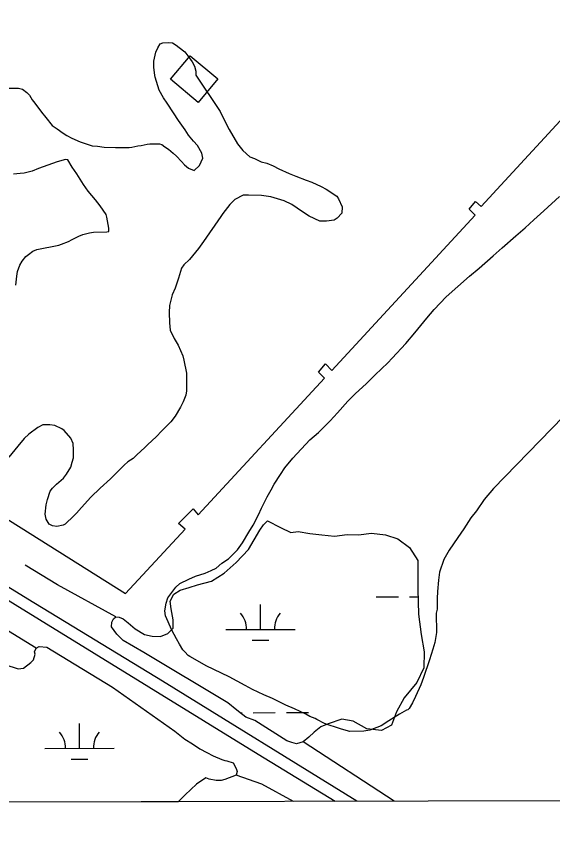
# Model space of a CAD drawing. Extents: x 3355677 to 3393573, y 612928 to 638357.
# Drawn here: x 3380933 to 3381706, y 618312 to 619501 of the extents above; entities that cross this region are included whole.
import ezdxf

# ---------------------------------------------------------------- set-up
doc = ezdxf.new("R2010")
doc.units = 0
for name, color, linetype in [('V-BLDG-OTLN', 7, 'Continuous'), ('V-GRID-FRAM', 7, 'Continuous'), ('V-RAIL-TRAK', 7, 'Continuous'), ('V-SITE-VEGE', 7, 'Continuous'), ('V-TOPO-SHOR', 7, 'Continuous'), ('V-UTIL-LINE', 7, 'Continuous'), ('V-WETL-SWMP', 7, 'Continuous')]:
    doc.layers.add(name, color=color, linetype=linetype)

msp = doc.modelspace()

# ---------------------------------------------------------------- linework, layer by layer
at = {"layer": 'V-BLDG-OTLN'}
msp.add_lwpolyline([(3381194.8, 619376.7), (3381154.9, 619409.9), (3381183.3, 619444), (3381223.2, 619410.8)], close=True, dxfattribs=at)
at = {"layer": 'V-GRID-FRAM'}
msp.add_lwpolyline([(3359767.9, 636495.9), (3391341.6, 636578.5), (3391397.2, 618394.8), (3359807.6, 618312.1), (3359767.9, 636495.9)], dxfattribs=at)
at = {"layer": 'V-RAIL-TRAK'}
for points in [[(3377182.2, 620993.4), (3377353.7, 620888.7), (3377604.8, 620721.6), (3377642.2, 620691.7), (3377674.9, 620665.6), (3377744.1, 620613.5), (3377811.5, 620572.6), (3377991.7, 620461.6), (3378232.1, 620313.2), (3378292.2, 620276.1), (3378488.1, 620155.8), (3378665.1, 620046.7), (3378731.2, 620005.9), (3378983.3, 619849.4), (3379182.3, 619728.3), (3379673.2, 619426.4), (3380133.5, 619143), (3380241.3, 619076.3), (3380379, 618992.5), (3380707.8, 618789.8), (3380866.5, 618692), (3380965.9, 618630.7), (3381281.4, 618436.6), (3381392.5, 618368.6)], [(3381423.6, 618368.7), (3381143.5, 618541.8), (3380949.3, 618660.3), (3380857.2, 618716.5), (3380555, 618903.6), (3380228.5, 619104.6), (3379900.5, 619305.7), (3379549.6, 619522.3), (3379457.7, 619579.1), (3379131.8, 619780.8), (3378998.6, 619866.5), (3378863.3, 619945.6), (3378786.2, 619984.4), (3378665.1, 620046.7)]]:
    msp.add_lwpolyline(points, dxfattribs=at)
at = {"layer": 'V-SITE-VEGE'}
for points in [[(3381196.7, 619285.4), (3381201.7, 619296), (3381200, 619303.3), (3381193.8, 619314.4), (3381188.1, 619320.5), (3381180.8, 619329.4), (3381176.3, 619337.2), (3381166.7, 619350.5), (3381159.4, 619361.6), (3381149.9, 619375.5), (3381144.8, 619383.3), (3381138.6, 619394.4), (3381132.9, 619412.8), (3381132.3, 619415.6), (3381131.1, 619427.3), (3381131.1, 619436.3), (3381133.8, 619449.1), (3381136.5, 619455.3), (3381139.8, 619460.9), (3381143.7, 619462.6), (3381152.7, 619463.2), (3381157.7, 619462.7), (3381163.3, 619459.3), (3381167.2, 619456), (3381175.6, 619449.4), (3381180.1, 619443.8), (3381186.3, 619434.9), (3381189.7, 619428.8), (3381191.4, 619421.6), (3381191.5, 619416), (3381226.4, 619363.7), (3381232.1, 619351.5), (3381239.4, 619337.6), (3381251.8, 619317), (3381259.1, 619307), (3381269.2, 619298.1), (3381275.9, 619295.9), (3381285.5, 619290.9), (3381293.8, 619288.8), (3381302.8, 619284.9), (3381311.2, 619281), (3381326.3, 619273.9), (3381335.8, 619270), (3381350.4, 619264.5), (3381358.8, 619261.8), (3381372.2, 619255.2), (3381379.5, 619251.3), (3381394.6, 619241.4), (3381397.4, 619237.5), (3381402.5, 619225.8), (3381402, 619216.8), (3381395.3, 619209.5), (3381390.9, 619206.7), (3381379.7, 619205.5), (3381370.3, 619205.5), (3381355.1, 619212.6), (3381345.1, 619218.7), (3381329.9, 619229.2), (3381318.7, 619234.8), (3381299.7, 619240.2), (3381286.3, 619242.4), (3381267.3, 619242.8), (3381259.5, 619242.8), (3381247.8, 619236.6), (3381240.6, 619229.3), (3381230.6, 619216.4), (3381227.3, 619211.9), (3381202.4, 619176), (3381195.2, 619165.9), (3381182.5, 619150.2), (3381174.1, 619142.3), (3381170.8, 619137.3), (3381166.4, 619123.3), (3381161.5, 619108.8), (3381157.1, 619099.3), (3381153.3, 619083.6), (3381152.8, 619073.5), (3381153.4, 619058.5), (3381154.6, 619047.9), (3381160.3, 619036.2), (3381165.9, 619026.7), (3381172.7, 619011.1), (3381174.4, 619005), (3381177.9, 618986.1), (3381178, 618960.4), (3381176.9, 618954.2), (3381173.1, 618944.7), (3381169.2, 618936.9), (3381161.5, 618924), (3381155.4, 618916.1), (3381142.6, 618902.7), (3381134.3, 618894.3), (3381122.1, 618883), (3381117.7, 618879.1), (3381106.6, 618868.4), (3381101, 618862.8), (3381093.2, 618858.3), (3381088.2, 618853.2), (3381068.3, 618833.6), (3381053.3, 618820.1), (3381039.9, 618807.2)], [(3380913.6, 619397), (3380935.9, 619397.1), (3380941.5, 619395.5), (3380947.7, 619391.1), (3380951.6, 619387.2), (3380955.6, 619380.5), (3380959.5, 619375.5), (3380969.1, 619362.7), (3380975.3, 619354.9), (3380984.3, 619343.3), (3380991.5, 619338.3), (3380999.9, 619332.2), (3381005.6, 619328.9), (3381012.8, 619325), (3381024.6, 619319.5), (3381031.9, 619317.3), (3381041.9, 619314), (3381049.7, 619313.5), (3381059.2, 619311.9), (3381075.4, 619311.4), (3381095.5, 619311.6), (3381099.4, 619312.1), (3381107.8, 619313.9), (3381112.8, 619314.5), (3381121.2, 619316.2), (3381125.1, 619316.8), (3381139, 619316.9), (3381142.4, 619315.8), (3381146.9, 619312.4), (3381151.9, 619309.1), (3381158.7, 619303.6), (3381163.7, 619299.1), (3381171, 619291.4), (3381174.9, 619286.4), (3381181.1, 619281.9), (3381189, 619278.6), (3381196.7, 619285.4)], [(3380932, 619113), (3380933.1, 619125.8), (3380934.2, 619132.5), (3380937.5, 619142), (3380940.8, 619147.6), (3380946.3, 619154.4), (3380950.2, 619157.2), (3380956.3, 619162.2), (3380962.4, 619164.5), (3380993.7, 619170.8), (3380997.6, 619172), (3381007.6, 619175.9), (3381013.2, 619178.8), (3381022.6, 619183.9), (3381028.7, 619186.1), (3381038.2, 619188.4), (3381043.8, 619189.6), (3381063.3, 619189.7), (3381066.1, 619190.3), (3381066.1, 619195.3), (3381063.2, 619210.9), (3381062.1, 619214.8), (3381053.6, 619227.6), (3381046.9, 619235.9), (3381036.2, 619248.7), (3381029.4, 619258.1), (3381019.8, 619273.7), (3381013.1, 619283.2), (3381006.9, 619293.7), (3381003.5, 619294.3), (3380991.3, 619290.8), (3380964.5, 619281.2), (3380955.6, 619277.2), (3380943.9, 619274.4), (3380938.3, 619274.3), (3380928.3, 619273.2)], [(3381538.3, 618639.9), (3381538.5, 618612), (3381536.3, 618597.5), (3381533.1, 618588), (3381528.7, 618572.9), (3381519.9, 618547.1), (3381516.1, 618536.5), (3381508.3, 618519.7), (3381503.9, 618510.7), (3381499, 618502.3), (3381497.3, 618500.7), (3381495.1, 618500.1), (3381485.1, 618494.4), (3381470, 618484.9), (3381458.9, 618477.5), (3381442.2, 618471.3), (3381433.8, 618469.6), (3381413.8, 618469.4), (3381401.5, 618472.7), (3381394.2, 618474.9), (3381382.4, 618478.8), (3381376.8, 618481), (3381366.2, 618486.5), (3381363.4, 618488.1), (3381356.1, 618490.9), (3381350, 618494.2), (3381333.7, 618501.9), (3381321.4, 618507.4), (3381301.8, 618516.8), (3381289.5, 618522.3), (3381273.3, 618530), (3381262.6, 618535.5), (3381239.7, 618548.2), (3381206.6, 618564.2), (3381193.8, 618571.4), (3381182.6, 618577.5), (3381180.3, 618579.1), (3381175.8, 618584.1), (3381172.5, 618586.9), (3381167.9, 618595.2), (3381163.4, 618603), (3381156.7, 618615.3), (3381147.6, 618635.9), (3381147, 618643.1), (3381148.6, 618654.3), (3381151.3, 618662.1), (3381158.5, 618671.7), (3381162.4, 618677.3), (3381168.5, 618682.9), (3381181.3, 618689.1), (3381190.8, 618693.1), (3381204.7, 618697.6), (3381213.6, 618701.6), (3381220.9, 618705), (3381229.2, 618712.3), (3381238.6, 618718.5), (3381251.4, 618731.4), (3381258.6, 618741.5), (3381268, 618756.6), (3381274.1, 618766.7), (3381281.8, 618781.8), (3381286.2, 618791.3), (3381294.5, 618807.6), (3381300, 618817.7), (3381304.4, 618826.1), (3381313.8, 618840.1), (3381319.9, 618849.6), (3381331.6, 618863.6), (3381356, 618890), (3381368.2, 618900.7), (3381385.4, 618917.5), (3381395.9, 618928.8), (3381410.9, 618945.6), (3381421.4, 618956.3), (3381437.5, 618971.4), (3381450.3, 618983.8), (3381468.6, 619001.2), (3381474.7, 619007.9), (3381494.1, 619028.7), (3381507.4, 619044.4), (3381524.6, 619065.2), (3381535.1, 619078.1), (3381552.3, 619096), (3381586.2, 619125.8), (3381600.1, 619137.6), (3381620.1, 619155.1), (3381633.4, 619166.9), (3381652.8, 619184.3), (3381666.2, 619195.5), (3381678.9, 619207.3), (3381693.4, 619220.3), (3381716.1, 619241.1)], [(3381721.4, 618922.9), (3381621, 618819.6), (3381607.1, 618803.9), (3381596.1, 618787.6), (3381588.3, 618777.5), (3381577.8, 618761.8), (3381569.5, 618748.9), (3381556.8, 618731), (3381549, 618717.6), (3381543, 618699.1), (3381541.4, 618687.4), (3381539.8, 618671.2), (3381539.3, 618661.1), (3381539.4, 618645.5), (3381538.3, 618639.9)], [(3380975.4, 618775.5), (3380974.2, 618782.8), (3380975.8, 618796.2), (3380977.4, 618804), (3380981.3, 618815.7), (3380984.6, 618820.2), (3380990.7, 618825.8), (3380994, 618828.7), (3381000.7, 618834.8), (3381005.1, 618840.4), (3381011.2, 618850.5), (3381012.9, 618857.8), (3381015, 618863.9), (3381015, 618875.7), (3381014.4, 618884.6), (3381011, 618892.4), (3381001.4, 618903.5), (3380998, 618905.7), (3380988, 618910.7), (3380980.7, 618911.8), (3380970.7, 618911.7), (3380963.4, 618907.7), (3380950.6, 618898.2), (3380944, 618892), (3380934.6, 618880.8), (3380921.8, 618865.1)], [(3381039.9, 618807.2), (3381026.6, 618792.6), (3381019.4, 618784.1), (3381011.7, 618776.3), (3381006.7, 618772.3), (3381002.8, 618768.4), (3381000, 618766.7), (3380991.1, 618765), (3380984.9, 618766.1), (3380979.9, 618768.3), (3380975.4, 618775.5)]]:
    msp.add_lwpolyline(points, dxfattribs=at)
at = {"layer": 'V-TOPO-SHOR'}
for points in [[(3380961.3, 618589.6), (3380852, 618656.2), (3380690.6, 618754.7), (3380616.6, 618791.7)], [(3381076.1, 618634.6), (3380991.9, 618680.6), (3380945.3, 618709.4)], [(3381477.6, 618368.8), (3381346.4, 618454.6)], [(3381332.4, 618368.4), (3381286.5, 618393.5), (3381249.5, 618406.3)]]:
    msp.add_lwpolyline(points, dxfattribs=at)
at = {"layer": 'V-UTIL-LINE'}
msp.add_lwpolyline([(3380840.6, 618825.2), (3381090.2, 618668.2), (3381175.9, 618761.3), (3381166.4, 618769.1), (3381187.5, 618790.4), (3381194.6, 618781.8), (3381376.9, 618979), (3381368.2, 618987.6), (3381378.4, 618999.4), (3381387.8, 618990), (3381594.3, 619214), (3381585.6, 619222.6), (3381595, 619233.6), (3381602.9, 619226.6), (3381796.9, 619436.4)], dxfattribs=at)
at = {"layer": 'V-WETL-SWMP'}
for p, q in [((3381284.6, 618616.5), (3381284.5, 618652.5)), ((3381451.6, 618663.4), (3381483.6, 618663.4)), ((3381499.6, 618663.5), (3381512, 618663.5)), ((3381234.6, 618616.4), (3381334.6, 618616.6)), ((3381272.7, 618601), (3381296.7, 618601.1)), ((3380957.3, 618572.8), (3380959.6, 618580.6)), ((3380959, 618584.2), (3380961.3, 618589.6)), ((3380959.6, 618580.6), (3380959, 618584.2)), ((3380961.3, 618589.6), (3380965.5, 618592)), ((3380965.5, 618592), (3380976.8, 618590.9)), ((3380976.8, 618590.9), (3381007.4, 618572)), ((3380943, 618560.8), (3380953.7, 618568.7)), ((3380953.7, 618568.7), (3380957.3, 618572.8)), ((3381007.4, 618572), (3381071.5, 618533)), ((3380916.1, 618566), (3380935.3, 618559.6)), ((3380935.3, 618559.6), (3380943, 618560.8)), ((3381071.5, 618533), (3381161.4, 618469.6)), ((3381255.3, 618496.3), (3381258.1, 618496.3)), ((3381274.1, 618496.4), (3381306.1, 618496.5)), ((3381322.1, 618496.5), (3381354.1, 618496.6)), ((3381023.7, 618445), (3381023.6, 618481)), ((3381161.4, 618469.6), (3381175.8, 618458.4)), ((3381175.8, 618458.4), (3381186.5, 618451.3)), ((3381186.5, 618451.3), (3381197.3, 618444.2)), ((3380973.7, 618444.9), (3381073.7, 618445.1)), ((3381197.3, 618444.2), (3381207.5, 618438.9)), ((3381207.5, 618438.9), (3381216.5, 618434.2)), ((3381011.7, 618429.5), (3381035.7, 618429.6)), ((3381216.5, 618434.2), (3381229.1, 618428.9)), ((3381229.1, 618428.9), (3381233.2, 618427.7)), ((3381233.2, 618427.7), (3381236.2, 618427.1)), ((3381236.2, 618427.1), (3381245.2, 618424.2)), ((3381245.2, 618424.2), (3381249.4, 618415.9)), ((3381249.4, 618415.9), (3381251.2, 618411.7)), ((3381205.9, 618402.5), (3381192.3, 618393.4)), ((3381210.7, 618400.7), (3381205.9, 618402.5)), ((3381249.5, 618406.3), (3381233.4, 618400.3)), ((3381251.2, 618411.7), (3381249.5, 618406.3)), ((3381192.3, 618393.4), (3381176.2, 618377.8)), ((3381220.9, 618398.4), (3381210.7, 618400.7)), ((3381228, 618398.4), (3381220.9, 618398.4)), ((3381233.4, 618400.3), (3381228, 618398.4)), ((3381166.2, 618368), (3380514.2, 618366.3)), ((3381176.2, 618377.8), (3381166.2, 618368))]:
    msp.add_line(p, q, dxfattribs=at)
msp.add_lwpolyline([(3381329.7, 618453.3), (3381322.5, 618455.7), (3381276.5, 618485.2), (3381263.4, 618489.9), (3381250.8, 618499.9), (3381237.6, 618510.5), (3381116.3, 618583.1), (3381086.5, 618600.7), (3381077.5, 618609.6), (3381069.7, 618620.3), (3381070.2, 618626.8), (3381072.6, 618631.6), (3381076.1, 618634.6), (3381080.9, 618634), (3381086.9, 618631.7), (3381094.1, 618625.8), (3381104.2, 618617.5), (3381117.4, 618609.3), (3381128.7, 618606.9), (3381140.6, 618606.4), (3381151.3, 618610.7), (3381159, 618618.4), (3381158.9, 618630.3), (3381155.9, 618646.4), (3381154.6, 618657.1), (3381159.9, 618667.3), (3381168.8, 618673.3), (3381181.9, 618676.9), (3381193.8, 618680.6), (3381214, 618686.1), (3381232.4, 618697.5), (3381249.5, 618713.1), (3381267.3, 618731.6), (3381283.8, 618759.7), (3381289.1, 618767.5), (3381295, 618772.9), (3381313.5, 618763.5), (3381328.5, 618756.4), (3381339.2, 618757.7), (3381355.9, 618754.8), (3381373.1, 618753.1), (3381391.6, 618750.8), (3381409.5, 618753.3), (3381426.1, 618752.8), (3381444.6, 618755.3), (3381464.8, 618753.1), (3381482.7, 618747.2), (3381499.5, 618734.8), (3381511.5, 618715.8), (3381511.6, 618695.6), (3381511.8, 618674.1), (3381512.6, 618638.4), (3381516.3, 618609.3), (3381520.6, 618584.3), (3381520.2, 618561.1), (3381510.2, 618540.2), (3381491.8, 618518), (3381480.7, 618497.7), (3381473.6, 618478.6), (3381459.4, 618470.8), (3381437.9, 618473), (3381418.2, 618484.2), (3381402.1, 618487.1), (3381382.5, 618480.5), (3381371.8, 618476.2), (3381362.3, 618468.4), (3381354.6, 618461.2), (3381346.4, 618454.6), (3381336.8, 618451.6)], close=True, dxfattribs=at)
for centre, start, end in [((3381229.4, 618616.8), 359.3782, 40.9218), ((3381339.9, 618617.1), 139.3782, 180.9218), ((3380968.4, 618445.3), 359.3782, 40.9218), ((3381078.9, 618445.6), 139.3782, 180.9218)]:
    msp.add_arc(centre, 35.2, start, end, dxfattribs=at)

doc.saveas('drawing.dxf')
